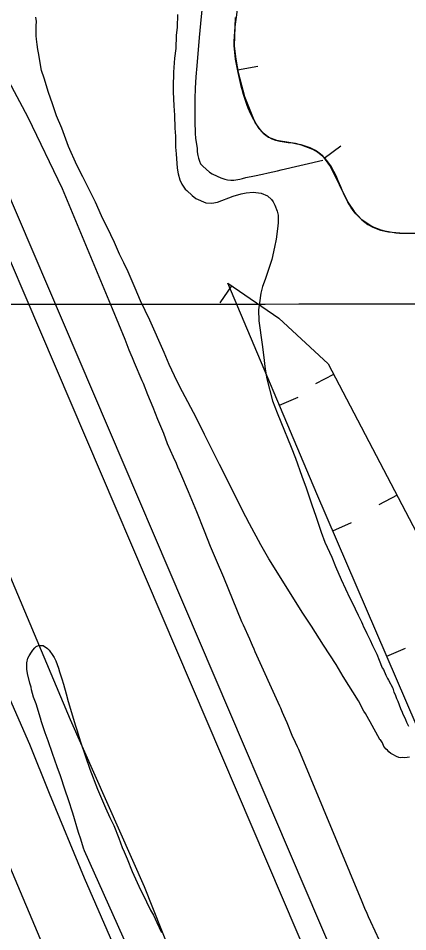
# Model space of a CAD drawing. Extents: x 3297753 to 3335611, y 652252 to 677623.
# Drawn here: x 3314544 to 3315020, y 665967 to 667081 of the extents above; entities that cross this region are included whole.
import ezdxf

# ---------------------------------------------------------------- set-up
doc = ezdxf.new("R2010")
doc.units = 0
for name, color, linetype in [('V-BORW-LINE', 7, 'Continuous'), ('V-GRID-MAJR', 7, 'Continuous'), ('V-LEVE-TOET', 7, 'Continuous'), ('V-SITE-VEGE', 7, 'Continuous'), ('V-SURV-LINE', 7, 'Continuous'), ('V-TOPO-SHOR', 7, 'Continuous')]:
    doc.layers.add(name, color=color, linetype=linetype)

msp = doc.modelspace()

# ---------------------------------------------------------------- linework, layer by layer
at = {"layer": 'V-BORW-LINE'}
for p, q in [((3314811.927, 667018.206), (3314836.553, 667022.514)), ((3314917.608, 666910.481), (3314937.6750000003, 666925.392)), ((3314804.287, 666754.814), (3314790.231, 666734.139)), ((3314929.099, 666646.792), (3314906.955, 666635.188)), ((3314862.816, 666609.294), (3314885.835, 666619.0480000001)), ((3315006.428, 666499.226), (3314984.284, 666487.622)), ((3314928.066, 666456.004), (3314951.0300000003, 666465.887)), ((3314993.926, 666302.975), (3315016.89, 666312.858))]:
    msp.add_line(p, q, dxfattribs=at)
for points in [[(3314808.863, 667081.975), (3314807.737, 667047.314), (3314809.654, 667031.199), (3314812.466, 667015.126), (3314820.327, 666985.804), (3314831.574, 666957.255), (3314834.873, 666950.957), (3314837.821, 666946.584), (3314843.109, 666940.76), (3314849.571, 666936.035), (3314859.239, 666932.238), (3314874.502, 666929.876), (3314882.112, 666928.71), (3314889.481, 666926.639), (3314903.2970000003, 666921.348), (3314909.799, 666917.8740000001), (3314915.6410000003, 666913.129), (3314925.43, 666899.956), (3314946.532, 666856.631), (3314954.174, 666845.609), (3314958.4420000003, 666840.36), (3314963.4050000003, 666835.387), (3314970.844, 666829.693), (3314976.77, 666826.289), (3314986.144, 666822.552), (3314996.008, 666820.437), (3315014.196, 666818.958), (3315032.378, 666818.8420000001)], [(3315242.529, 665778.611), (3315066.2660000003, 666134.889), (3314908.696, 666501.012), (3314799.893, 666757.801), (3314862.326, 666715.356), (3314922.336, 666659.698), (3315093.238, 666333.568), (3315370.645, 665800.888)]]:
    msp.add_lwpolyline(points, dxfattribs=at)
msp.add_spline([(3316594.514, 666696.75), (3316619.39, 666637.892), (3316610.344, 666602.714), (3316582.321, 666576.586), (3316552.14, 666556.712), (3316464.934, 666509.648), (3316310.274, 666444.399), (3316271.399, 666436.7170000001), (3316232.863, 666434.329), (3316190.413, 666436.134), (3316144.586, 666448.667), (3316057.217, 666489.349), (3316012.9450000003, 666513.502), (3315935.534, 666546.069), (3315858.093, 666558.723), (3315732.395, 666560.459), (3315671.308, 666565.808), (3315608.193, 666576.627), (3315551.4960000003, 666592.531), (3315464.444, 666628.832), (3315306.647, 666739.015), (3315236.272, 666784.6680000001), (3315182.324, 666814.242), (3315130.676, 666825.415), (3315032.378, 666818.8420000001), (3314996.008, 666820.437), (3314963.4050000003, 666835.387), (3314946.532, 666856.631), (3314915.6410000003, 666913.129), (3314889.481, 666926.639), (3314849.571, 666936.035), (3314831.574, 666957.255), (3314812.466, 667015.126), (3314807.737, 667047.314), (3314811.075, 667139.746), (3314791.443, 667185.1190000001), (3314786.646, 667209.88), (3314779.612, 667234.031), (3314786.7600000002, 667268.4940000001), (3314818.7290000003, 667347.58), (3314826.6890000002, 667412.884), (3314836.81, 667455.735), (3314851.301, 667494.0650000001), (3315005.5160000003, 667468.406), (3315116.691, 667456.463), (3315167.0130000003, 667454.824), (3315206.055, 667449.236), (3315248.004, 667439.208), (3315319.563, 667433.405), (3315424.188, 667433.361), (3315653.332, 667412.77), (3315697.318, 667407.51), (3315734.85, 667398.8520000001), (3315811.659, 667384.159), (3315853.984, 667366.9400000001), (3315882.031, 667349.307), (3315904.619, 667329.083), (3315954.293, 667251.4940000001), (3315995.9250000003, 667240.448), (3316025.619, 667240.736), (3316087.679, 667231.92), (3316115.1, 667233.286), (3316171.403, 667246.736), (3316200.825, 667254.557), (3316229.639, 667259.214), (3316257.881, 667259.022), (3316293.913, 667252.133), (3316325.858, 667241.669), (3316360.054, 667225.853), (3316434.7090000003, 667206.615), (3316464.014, 667214.658), (3316490.495, 667228.604), (3316518.967, 667238.767), (3316541.498, 667215.955), (3316567.528, 667160.5920000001), (3316553.866, 667130.942), (3316534.592, 667106.011)], degree=3, dxfattribs=at)
at = {"layer": 'V-GRID-MAJR'}
msp.add_spline([(3301864.932, 666722.723), (3307122.83, 666726.164), (3312380.728, 666730.37), (3317638.625, 666735.341), (3322896.522, 666741.077), (3328154.418, 666747.577), (3333412.313, 666754.8420000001), (3333412.3140000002, 666754.8420000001)], degree=3, dxfattribs=at)
at = {"layer": 'V-LEVE-TOET'}
msp.add_line((3314702.433, 666621.773), (3314697.066, 666635.718), dxfattribs=at)
for points in [[(3313068.678, 667050.3520000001), (3313213.566, 666978.768), (3313276.294, 666949.746), (3313315.722, 666935.7440000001), (3313350.481, 666925.514), (3313423.771, 666909.726), (3313522.392, 666896.635), (3313655.569, 666886.383), (3313768.738, 666877.361), (3313904.258, 666864.836), (3314027.597, 666844.438), (3314110.015, 666834.941), (3314187.728, 666831.523), (3314247.759, 666827.834), (3314277.588, 666820.191), (3314298.707, 666814.778), (3314320.361, 666806.654), (3314357.4620000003, 666794.153), (3314377.637, 666782.162), (3314428.114, 666649.919), (3314523.0470000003, 666426.859), (3314607.644, 666225.9400000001), (3314697.668, 666022.028), (3314792.838, 665783.594)], [(3314659.12, 666726.6410000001), (3314598.379, 666873.101), (3314556.288, 666960.109), (3314532.812, 667004.366)], [(3314697.066, 666635.718), (3314695.585, 666638.693), (3314685.9590000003, 666660.8200000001), (3314683.553, 666666.77), (3314682.072, 666670.675), (3314679.666, 666676.438), (3314674.669, 666689.453), (3314659.12, 666726.6410000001)], [(3314884.9590000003, 666192.432), (3314882.367, 666197.8250000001), (3314878.664, 666206.193), (3314872.37, 666221.811), (3314868.483, 666230.736), (3314866.816, 666234.269), (3314864.596, 666239.475), (3314863.3000000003, 666242.2660000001), (3314833.303, 666308.277), (3314832.193, 666311.439), (3314830.157, 666315.902), (3314828.86, 666319.062), (3314826.825, 666323.897), (3314819.046, 666340.818), (3314817.1950000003, 666345.094), (3314794.982, 666398.832), (3314786.285, 666419.656), (3314778.879, 666436.949), (3314771.662, 666455.5430000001), (3314762.036, 666478.97), (3314751.856, 666503.515), (3314742.6010000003, 666525.642), (3314739.082, 666533.637), (3314737.233, 666538.1), (3314733.714, 666545.725), (3314730.196, 666553.906), (3314726.4930000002, 666562.086), (3314721.682, 666574.544), (3314714.648, 666591.6510000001), (3314708.727, 666606.339), (3314702.433, 666621.773)]]:
    msp.add_lwpolyline(points, dxfattribs=at)
at = {"layer": 'V-SITE-VEGE'}
for points in [[(3314986.432, 666201.024), (3314985.573, 666201.435), (3314973.732, 666222.995), (3314971.981, 666225.952), (3314968.034, 666233.136), (3314965.857, 666236.087), (3314959.269, 666248.773), (3314940.909, 666278.331), (3314932.162, 666292.6900000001), (3314916.879, 666316.326), (3314902.0270000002, 666339.542), (3314891.552, 666355.58), (3314850.035, 666421.866), (3314840.397, 666438.77), (3314826.358, 666464.558), (3314817.572, 666481.473), (3314801.731, 666513.6240000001), (3314789.865, 666536.887), (3314778.869, 666558.885), (3314771.4, 666573.264), (3314761.276, 666593.996), (3314744.596, 666625.283), (3314738.007, 666637.971), (3314728.31, 666658.709), (3314722.115, 666673.532), (3314704.883, 666712.911), (3314693.434, 666736.606), (3314686.805, 666751.85), (3314678.4020000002, 666771.756), (3314673.116, 666782.758), (3314667.836, 666793.334), (3314661.647, 666807.733), (3314657.242, 666817.042), (3314645.8000000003, 666840.311), (3314638.3000000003, 666856.8200000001), (3314622.903, 666887.702), (3314615.862, 666902.087), (3314605.7120000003, 666924.523), (3314597.269, 666946.985), (3314591.065, 666962.237), (3314586.154, 666976.654), (3314581.2490000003, 666990.644), (3314575.867, 667008.04), (3314572.74, 667017.3690000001), (3314568.9960000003, 667039.053), (3314568.085, 667042.8740000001), (3314567.132, 667049.254), (3314566.61, 667055.64), (3314566.123, 667059.469), (3314565.932, 667071.829), (3314566.2800000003, 667076.949), (3314565.77, 667082.483)], [(3314738.363, 667085.5650000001), (3314738.173, 667070.2170000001), (3314737.053, 667059.969), (3314736.4420000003, 667044.187), (3314734.923, 667032.229), (3314733.481, 667015.155), (3314733.332, 666997.2490000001), (3314733.4220000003, 666991.283), (3314734.11, 666974.242), (3314734.714, 666962.742), (3314735.382, 666946.981), (3314735.9590000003, 666937.185), (3314736.162, 666923.974), (3314736.713, 666915.882), (3314738.261, 666898.429), (3314739.224, 666891.198), (3314741.466, 666883.984)], [(3314741.466, 666883.984), (3314743.676, 666878.903), (3314748.036, 666872.5750000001), (3314749.769, 666870.898)], [(3314749.769, 666870.898), (3314756.253, 666865.03), (3314761, 666861.2660000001), (3314773.018, 666855.911), (3314780.27, 666855.595), (3314787.495, 666856.986), (3314806.568, 666864.098), (3314816.3310000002, 666866.808), (3314822.276, 666868.176), (3314830.788, 666869.1630000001), (3314840.616, 666867.607), (3314848.339, 666864.3150000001), (3314853.092, 666860.127), (3314855.269, 666857.176), (3314857.467, 666852.947), (3314860.133, 666845.74), (3314861.485, 666841.073), (3314861.202, 666831.691), (3314860.461, 666824.433), (3314858.954, 666811.62), (3314856.973, 666801.786), (3314853.795, 666786.817), (3314845.646, 666762.395), (3314842.367, 666753.818), (3314840.36, 666745.687), (3314838.406, 666734.149), (3314837.259, 666725.604), (3314837.894, 666711.975), (3314841.751, 666683.047), (3314843.645, 666670.714), (3314845.619, 666653.267), (3314847.508, 666641.36), (3314854.311, 666614.609), (3314860.0840000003, 666599.779), (3314864.5160000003, 666588.763), (3314877.353, 666557.843), (3314882.674, 666544.711), (3314890.257, 666522.662), (3314895.595, 666508.248), (3314902.31, 666487.465), (3314907.207, 666473.899), (3314913.9020000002, 666454.394), (3314918.3540000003, 666442.1), (3314926.732, 666423.899), (3314931.17, 666412.457), (3314938.24, 666396.368), (3314948.816, 666373.938), (3314952.336, 666366.7440000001), (3314955.41, 666360.827), (3314958.9390000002, 666353.204), (3314960.696, 666349.823), (3314962.906, 666344.742), (3314964.223, 666342.205), (3314965.554, 666338.8150000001), (3314967.744, 666335.014), (3314969.515, 666330.777), (3314973.474, 666322.738), (3314976.562, 666315.966), (3314981.842, 666305.39), (3314984.511, 666298.185), (3314988.49, 666288.868), (3314989.801, 666286.757), (3314992.887, 666279.984), (3314994.66, 666275.7490000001), (3314995.971, 666273.637), (3315001.237, 666263.914), (3315002.586, 666259.2440000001), (3315004.3370000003, 666256.291), (3315005.6890000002, 666251.6190000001), (3315007.444, 666248.236), (3315010.565, 666239.333), (3315012.769, 666234.678), (3315013.662, 666232.133), (3315014.9790000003, 666229.5970000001), (3315016.7460000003, 666225.7880000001), (3315018.073, 666222.399), (3315020.2770000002, 666217.743)], [(3314689.832, 665921.236), (3314624.91, 666065.745), (3314623.698, 666068.907), (3314620.556, 666079.854), (3314617.896, 666088.123), (3314610.884, 666111.714), (3314605.561, 666128.012), (3314601.446, 666139.444), (3314595.64, 666156.959), (3314591.526, 666167.903), (3314586.203, 666184.443), (3314580.878, 666199.768), (3314577.251, 666209.742), (3314572.6520000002, 666222.876), (3314571.441, 666227.254), (3314565.879, 666245.008), (3314562.975, 666253.037), (3314560.558, 666261.792), (3314560.077, 666265.198), (3314558.383, 666270.062), (3314555.483, 666281.735), (3314554.7660000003, 666287.328), (3314554.7770000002, 666294.865), (3314555.9990000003, 666300.452), (3314557.707, 666303.612), (3314560.3880000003, 666307.741), (3314561.85, 666310.411), (3314564.288, 666313.326), (3314565.991, 666314.782), (3314568.91, 666316.236), (3314574.7430000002, 666315.982), (3314579.842, 666312.326), (3314581.786, 666310.379), (3314586.394, 666304.05), (3314588.091, 666301.3740000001), (3314590.031, 666297.2390000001), (3314593.42, 666288.481), (3314594.629, 666284.103), (3314597.287, 666275.591), (3314599.222, 666268.78), (3314602.849, 666257.106), (3314605.2660000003, 666247.863), (3314613.97, 666217.948), (3314615.666, 666213.082), (3314620.259, 666198.488), (3314631.39, 666165.409), (3314640.832, 666140.839), (3314647.129, 666126.73), (3314650.762, 666118.215), (3314656.091, 666106.295), (3314660.6950000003, 666096.3200000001), (3314666.9930000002, 666080.9940000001)], [(3315021.7120000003, 666179.827), (3315015.759, 666178.883), (3315013.623, 666179.2760000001), (3315010.639, 666179.229), (3315008.501, 666179.622), (3315005.924, 666180.861), (3315001.204, 666182.919), (3314999.053, 666184.167), (3314996.463, 666186.258), (3314994.7260000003, 666188.363), (3314993.002, 666189.6140000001), (3314990.392, 666192.985), (3314988.623, 666197.22), (3314986.432, 666201.024)], [(3314666.9930000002, 666080.9940000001), (3314669.1720000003, 666075.399), (3314671.105, 666069.804), (3314673.5300000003, 666064.209), (3314676.917, 666055.6950000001), (3314683.215, 666040.37), (3314691.208, 666022.61), (3314700.901, 666003.39), (3314705.745, 665993.17), (3314709.143, 665987.087), (3314713.259, 665978.087), (3314716.167, 665972.004), (3314718.832, 665965.921)]]:
    msp.add_lwpolyline(points, dxfattribs=at)
at = {"layer": 'V-SURV-LINE'}
for points in [[(3314506.858579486, 666925.0279000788), (3315023.03398236, 665718.5448029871)], [(3314995.4435914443, 665706.7647003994), (3314479.268078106, 666913.2480556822)]]:
    msp.add_lwpolyline(points, dxfattribs=at)
at = {"layer": 'V-TOPO-SHOR'}
for points in [[(3314768.182, 667091.51), (3314766.595, 667074.905), (3314765.018, 667057.561), (3314761.573, 667018.079), (3314761.256, 667014.757), (3314760.6950000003, 667003.326), (3314760.076, 666995.578), (3314759.896, 666983.415), (3314759.64, 666976.04), (3314759.806, 666965.358), (3314759.585, 666955.773), (3314759.671, 666950.248), (3314760.105, 666945.832), (3314760.181, 666941.042), (3314760.65, 666934.416), (3314762.673, 666922.657), (3314762.7430000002, 666918.235), (3314763.548, 666913.826), (3314763.966, 666910.5160000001), (3314765.495, 666906.855), (3314766.6520000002, 666903.555), (3314769.645, 666900.653), (3314777.495, 666893.405), (3314780.845, 666891.245), (3314786.784, 666888.39), (3314791.235, 666886.6140000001), (3314796.42, 666884.853), (3314799.38, 666884.161), (3314803.443, 666883.487), (3314807.127, 666883.542), (3314814.477, 666884.763), (3314817.7830000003, 666885.549), (3314821.8170000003, 666886.7170000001), (3314832.467, 666889.0920000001), (3314842.3850000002, 666891.087), (3314849.363, 666892.6680000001), (3314860.75, 666895.056), (3314865.153, 666896.2270000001), (3314915.849, 666907.919)], [(3314659.161, 666726.753), (3314598.379, 666873.101), (3314556.286, 666960.109), (3314532.812, 667004.366)], [(3314028.262, 666771.285), (3314101.007, 666740.88), (3314144.103, 666713.478), (3314200.825, 666675.138), (3314255.316, 666631.765), (3314311.853, 666580.35), (3314348.166, 666544), (3314397.849, 666488.251), (3314439.886, 666429.693), (3314487.612, 666351.23), (3314522.1950000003, 666277.563), (3314558.053, 666195.8420000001), (3314582.044, 666135.8520000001), (3314624.767, 666032.709)], [(3314683.553, 666666.77), (3314682.0700000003, 666670.675), (3314679.666, 666676.438), (3314674.669, 666689.453), (3314659.161, 666726.753)], [(3314009.071, 666690.518), (3314083.055, 666649.816), (3314138.988, 666616.985), (3314176.906, 666589.312), (3314230.8340000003, 666545.585), (3314283.757, 666496.407), (3314324.143, 666449.753), (3314363.575, 666394.39), (3314401.955, 666336.839), (3314432.663, 666283.515), (3314455.197, 666231.696), (3314492.9760000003, 666142.617), (3314533.5700000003, 666047.061), (3314573.622, 665951.497)], [(3314984.9220000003, 665956.2880000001), (3314974.553, 665979.158), (3314971.774, 665985.295), (3314969.923, 665989.201), (3314967.146, 665995.337), (3314965.667, 665999.24), (3314963.813, 666003.332), (3314886.44, 666189.086), (3314884.9590000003, 666192.432), (3314882.367, 666197.8250000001), (3314878.664, 666206.193), (3314872.37, 666221.811), (3314868.483, 666230.738), (3314866.816, 666234.2710000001), (3314864.594, 666239.4770000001), (3314863.3000000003, 666242.2660000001), (3314833.303, 666308.277), (3314832.193, 666311.439), (3314830.157, 666315.902), (3314828.86, 666319.062), (3314826.825, 666323.897), (3314819.046, 666340.818), (3314817.1950000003, 666345.094), (3314794.982, 666398.832), (3314786.285, 666419.658), (3314778.879, 666436.949), (3314771.662, 666455.5430000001), (3314762.036, 666478.9720000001), (3314751.856, 666503.515), (3314742.6010000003, 666525.642), (3314739.082, 666533.637), (3314737.233, 666538.1), (3314733.714, 666545.725), (3314730.196, 666553.906), (3314726.4930000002, 666562.086), (3314721.682, 666574.544), (3314714.648, 666591.6510000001), (3314708.727, 666606.339), (3314702.433, 666621.773), (3314697.066, 666635.718), (3314695.585, 666638.693), (3314685.957, 666660.8200000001), (3314683.553, 666666.77)], [(3314624.767, 666032.709), (3314731.171, 665788.415), (3314826.778, 665574.2660000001), (3314856.805, 665503.086), (3314851.38, 665497.491)]]:
    msp.add_lwpolyline(points, dxfattribs=at)

doc.saveas('drawing.dxf')
